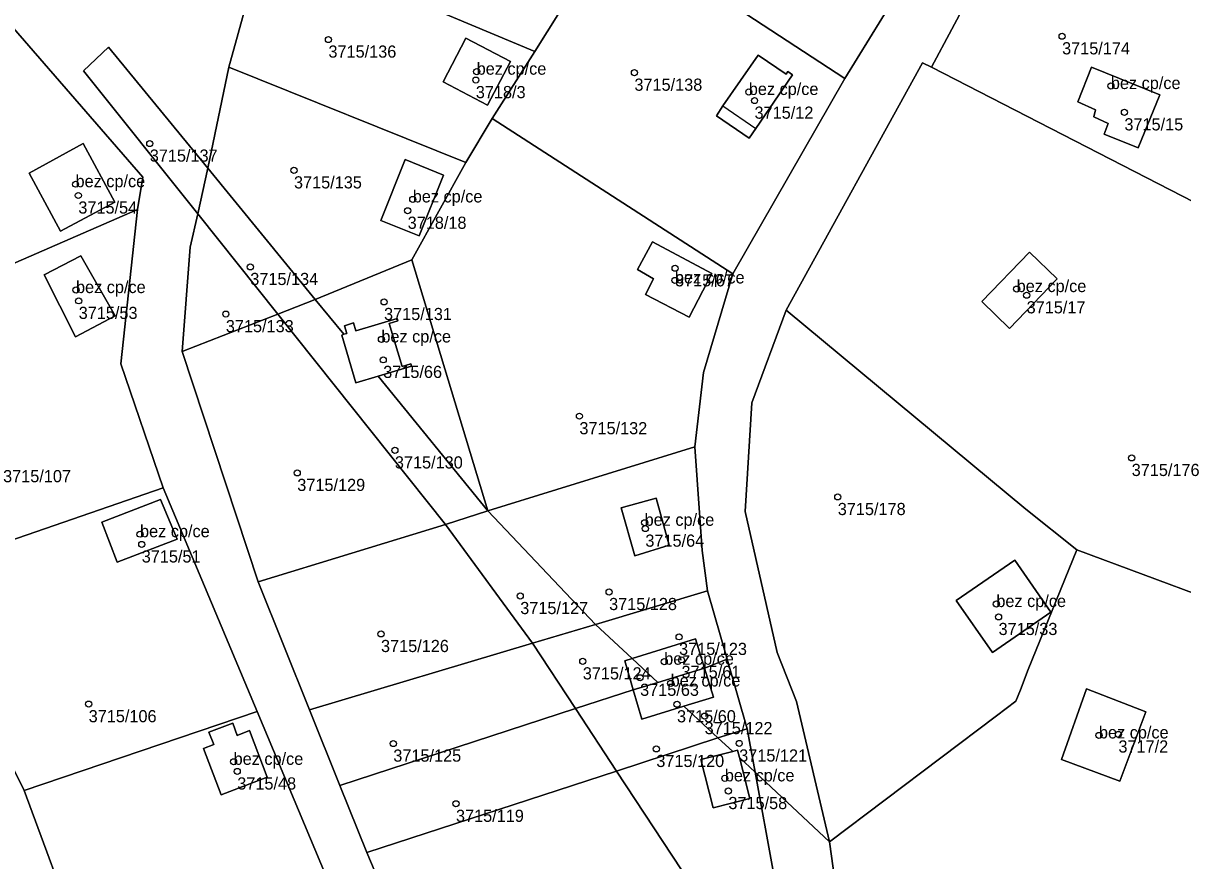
# Model space of a CAD drawing. Extents: x -878211 to -870363, y -1058464 to -1052522.
# Drawn here: x -874257.5 to -874162.2, y -1054827.4 to -1054758.5 of the extents above; entities that cross this region are included whole.
import ezdxf

# ---------------------------------------------------------------- set-up
doc = ezdxf.new("R2010")
doc.units = 0
for name, color, linetype in [('Vrstva 50', 7, 'Continuous'), ('Vrstva 51', 7, 'Continuous'), ('Vrstva 52', 7, 'Continuous')]:
    doc.layers.add(name, color=color, linetype=linetype)

msp = doc.modelspace()

# ---------------------------------------------------------------- linework, layer by layer
at = {"layer": 'Vrstva 50'}
for centre in [(-874172.11, -1054759.57994), (-874232.39, -1054759.84994), (-874220.21, -1054762.48994), (-874220.28, -1054763.17994), (-874207.25, -1054762.56994), (-874197.85, -1054764.15994), (-874168.1, -1054763.66994), (-874197.38, -1054764.86994), (-874166.99, -1054765.82994), (-874247.07, -1054768.39994), (-874235.22, -1054770.59994), (-874253.17, -1054771.73994), (-874252.94, -1054772.66994), (-874225.46, -1054772.98994), (-874225.88, -1054773.91994), (-874238.81, -1054778.53994), (-874203.91, -1054778.64994), (-874203.92, -1054779.64994), (-874253.13, -1054780.43994), (-874175.84, -1054780.35994), (-874252.91, -1054781.32994), (-874227.82, -1054781.41994), (-874175.02, -1054780.86994), (-874240.82, -1054782.41994), (-874228.04, -1054784.49994), (-874227.89, -1054786.17994), (-874211.77, -1054790.80994), (-874226.93, -1054793.61994), (-874166.39, -1054794.23994), (-874234.95, -1054795.46994), (-874190.54, -1054797.44994), (-874206.41, -1054799.56994), (-874247.87, -1054800.50994), (-874206.35, -1054800.04994), (-874247.73, -1054801.34994), (-874209.33, -1054805.25994), (-874216.63, -1054805.58994), (-874177.51, -1054806.24994), (-874177.33, -1054807.30994), (-874228.07, -1054808.70994), (-874203.58, -1054808.94994), (-874211.49, -1054810.95994), (-874204.8, -1054810.98994), (-874203.38, -1054810.83994), (-874206.78, -1054812.30994), (-874204.27, -1054812.77994), (-874252.09, -1054814.47994), (-874203.75, -1054814.48994), (-874201.48, -1054815.45994), (-874227.06, -1054817.71994), (-874198.64, -1054817.70994), (-874169.08, -1054817.04994), (-874167.48, -1054816.96994), (-874205.45, -1054818.15994), (-874240.18, -1054819.21994), (-874239.88, -1054820.00994), (-874199.82, -1054820.57994), (-874199.53, -1054821.61994), (-874221.91, -1054822.66994)]:
    msp.add_circle(centre, 0.25, dxfattribs=at)
at = {"layer": 'Vrstva 51'}
for points in [[(-874224.55, -1054837.74), (-874229.24, -1054826.68), (-874231.45, -1054821.17), (-874233.94, -1054814.96), (-874238.16, -1054804.43), (-874244.42, -1054785.5), (-874243.75, -1054776.93), (-874243.13, -1054774.17), (-874252.52, -1054762.41), (-874250.45, -1054760.47), (-874242.31, -1054770.41), (-874240.58, -1054762.12), (-874237.63, -1054751.51), (-874236.06, -1054746.16), (-874234.67, -1054742.82), (-874231.08, -1054736.32), (-874221.67, -1054721.07), (-874213.29, -1054707.67)], [(-874180.85, -1054748.23), (-874189.97, -1054763.06), (-874199.17, -1054779.12), (-874201.56, -1054787.22), (-874202.28, -1054793.34), (-874201.67, -1054801.86), (-874201.24, -1054805.17), (-874199.63, -1054810.79), (-874197.99, -1054816.52), (-874197.33, -1054820.07), (-874191.23, -1054825.79), (-874193.92, -1054814.27), (-874195.52, -1054810.24), (-874198.16, -1054798.65), (-874197.61, -1054789.72), (-874194.79, -1054782.09), (-874183.59, -1054761.77), (-874182.84, -1054762.12), (-874177.84, -1054752.71)], [(-874265.13, -1054751), (-874247.63, -1054771.16), (-874248.08, -1054773.81), (-874249.44, -1054786.52), (-874245.97, -1054796.7), (-874238.24, -1054815.08), (-874230.47, -1054833.67), (-874222.7, -1054851.96), (-874214.92, -1054870.41), (-874208.26, -1054886.42), (-874214.14, -1054895.35), (-874205.83, -1054886.09)]]:
    msp.add_lwpolyline(points, dxfattribs=at)
for points in [[(-874208.84, -1054750.69), (-874189.97, -1054763.06), (-874180.85, -1054748.23), (-874200.38, -1054735.33)], [(-874231.08, -1054736.32), (-874234.67, -1054742.82), (-874236.06, -1054746.16), (-874237.63, -1054751.51), (-874215.44, -1054760.83), (-874209.36, -1054751.11), (-874208.84, -1054750.69)], [(-874175.75, -1054749.15), (-874177.84, -1054752.71), (-874182.84, -1054762.12), (-874156.35, -1054775.75), (-874152.15, -1054761.4)], [(-874189.97, -1054763.06), (-874208.84, -1054750.69), (-874209.36, -1054751.11), (-874215.44, -1054760.83), (-874218.93, -1054766.34), (-874199.17, -1054779.12)], [(-874248.08, -1054773.81), (-874247.63, -1054771.16), (-874265.13, -1054751), (-874268.09, -1054751.36), (-874279.07, -1054771.67), (-874281.02, -1054776.09), (-874277.65, -1054775.99), (-874273.64, -1054784.95)], [(-874215.44, -1054760.83), (-874237.63, -1054751.51), (-874240.58, -1054762.12), (-874221.1, -1054769.95), (-874218.93, -1054766.34)], [(-874222.96, -1054763.33), (-874221.11, -1054759.75), (-874217.44, -1054761.66), (-874219.31, -1054765.25)], [(-874222.96, -1054763.33), (-874219.31, -1054765.25), (-874217.44, -1054761.66), (-874221.11, -1054759.75)], [(-874242.31, -1054770.41), (-874250.45, -1054760.47), (-874252.52, -1054762.41), (-874243.13, -1054774.17)], [(-874197.26, -1054767.16), (-874194.27, -1054762.75), (-874194.64, -1054762.49), (-874194.78, -1054762.7), (-874197.09, -1054761.13), (-874199.99, -1054765.3), (-874200.51, -1054766.12), (-874197.83, -1054767.95)], [(-874197.26, -1054767.16), (-874197.83, -1054767.95), (-874200.51, -1054766.12), (-874199.99, -1054765.3), (-874197.09, -1054761.13), (-874194.78, -1054762.7), (-874194.64, -1054762.49), (-874194.27, -1054762.75)], [(-874221.1, -1054769.95), (-874240.58, -1054762.12), (-874242.31, -1054770.41), (-874233.47, -1054781.21), (-874225.55, -1054777.95)], [(-874175.1, -1054798.44), (-874170.91, -1054801.8), (-874160.01, -1054805.85), (-874149.95, -1054778.93), (-874156.35, -1054775.75), (-874182.84, -1054762.12), (-874183.59, -1054761.77), (-874194.79, -1054782.09)], [(-874169.36, -1054765.64), (-874170.82, -1054764.96), (-874169.7, -1054762.11), (-874164.08, -1054764.39), (-874165.86, -1054768.75), (-874168.66, -1054767.63), (-874168.31, -1054766.75), (-874169.5, -1054766.21)], [(-874169.36, -1054765.64), (-874169.5, -1054766.21), (-874168.31, -1054766.75), (-874168.66, -1054767.63), (-874165.86, -1054768.75), (-874164.08, -1054764.39), (-874169.7, -1054762.11), (-874170.82, -1054764.96)], [(-874199.17, -1054779.12), (-874218.93, -1054766.34), (-874221.1, -1054769.95), (-874225.55, -1054777.95), (-874219.29, -1054798.58), (-874202.28, -1054793.34), (-874201.56, -1054787.22)], [(-874249.95, -1054773.23), (-874252.53, -1054768.39), (-874256.99, -1054770.84), (-874254.4, -1054775.59)], [(-874249.95, -1054773.23), (-874254.4, -1054775.59), (-874256.99, -1054770.84), (-874252.53, -1054768.39)], [(-874224.94, -1054775.98), (-874228.09, -1054774.72), (-874226.09, -1054769.71), (-874222.94, -1054771.01)], [(-874224.94, -1054775.98), (-874222.94, -1054771.01), (-874226.09, -1054769.71), (-874228.09, -1054774.72)], [(-874243.13, -1054774.17), (-874236.54, -1054782.43), (-874233.47, -1054781.21), (-874242.31, -1054770.41)], [(-874248.08, -1054773.81), (-874273.64, -1054784.95), (-874268.5, -1054797.3), (-874265.42, -1054803.41), (-874245.97, -1054796.7), (-874249.44, -1054786.52)], [(-874236.54, -1054782.43), (-874243.13, -1054774.17), (-874243.75, -1054776.93), (-874244.42, -1054785.5)], [(-874206.99, -1054778.75), (-874205.76, -1054776.47), (-874200.88, -1054779.08), (-874202.76, -1054782.68), (-874206.35, -1054780.81), (-874205.67, -1054779.51)], [(-874206.99, -1054778.75), (-874205.67, -1054779.51), (-874206.35, -1054780.81), (-874202.76, -1054782.68), (-874200.88, -1054779.08), (-874205.76, -1054776.47)], [(-874174.79, -1054777.32), (-874172.51, -1054779.53), (-874176.44, -1054783.6), (-874178.7, -1054781.37)], [(-874174.79, -1054777.32), (-874178.7, -1054781.37), (-874176.44, -1054783.6), (-874172.51, -1054779.53)], [(-874253.18, -1054784.28), (-874255.75, -1054779.2), (-874252.74, -1054777.62), (-874249.9, -1054782.56)], [(-874253.18, -1054784.28), (-874249.9, -1054782.56), (-874252.74, -1054777.62), (-874255.75, -1054779.2)], [(-874230.34, -1054783.15), (-874230.15, -1054783.79), (-874226.74, -1054782.77), (-874226.68, -1054782.96), (-874227.4, -1054783.18), (-874226.34, -1054786.72), (-874225.62, -1054786.51), (-874225.57, -1054786.7), (-874228.3, -1054787.52), (-874219.29, -1054798.58), (-874225.55, -1054777.95), (-874233.47, -1054781.21), (-874231.12, -1054784.08), (-874230.87, -1054784.01), (-874231.06, -1054783.37)], [(-874231.12, -1054784.08), (-874233.47, -1054781.21), (-874236.54, -1054782.43), (-874222.76, -1054799.71), (-874219.29, -1054798.58), (-874228.3, -1054787.52), (-874230.13, -1054788.06), (-874231.3, -1054784.14)], [(-874194.79, -1054782.09), (-874197.61, -1054789.72), (-874198.16, -1054798.65), (-874195.52, -1054810.24), (-874193.92, -1054814.27), (-874191.23, -1054825.79), (-874177.5, -1054815.44), (-874175.9, -1054814.23), (-874175.52, -1054813.3), (-874174.9, -1054811.62), (-874170.91, -1054801.8), (-874175.1, -1054798.44)], [(-874222.76, -1054799.71), (-874236.54, -1054782.43), (-874244.42, -1054785.5), (-874238.16, -1054804.43)], [(-874228.3, -1054787.52), (-874225.57, -1054786.7), (-874225.62, -1054786.51), (-874226.34, -1054786.72), (-874227.4, -1054783.18), (-874226.68, -1054782.96), (-874226.74, -1054782.77), (-874230.15, -1054783.79), (-874230.34, -1054783.15), (-874231.06, -1054783.37), (-874230.87, -1054784.01), (-874231.12, -1054784.08), (-874231.3, -1054784.14), (-874230.13, -1054788.06)], [(-874210.46, -1054807.93), (-874201.24, -1054805.17), (-874201.67, -1054801.86), (-874202.28, -1054793.34), (-874219.29, -1054798.58)], [(-874265.42, -1054803.41), (-874260.52, -1054815.3), (-874257.38, -1054821.58), (-874238.24, -1054815.08), (-874245.97, -1054796.7)], [(-874205.45, -1054797.54), (-874208.35, -1054798.34), (-874207.22, -1054802.29), (-874204.39, -1054801.41)], [(-874205.45, -1054797.54), (-874204.39, -1054801.41), (-874207.22, -1054802.29), (-874208.35, -1054798.34)], [(-874244.83, -1054800.91), (-874246.19, -1054797.67), (-874251.01, -1054799.53), (-874249.75, -1054802.8)], [(-874244.83, -1054800.91), (-874249.75, -1054802.8), (-874251.01, -1054799.53), (-874246.19, -1054797.67)], [(-874219.29, -1054798.58), (-874222.76, -1054799.71), (-874215.62, -1054809.48), (-874210.46, -1054807.93)], [(-874238.16, -1054804.43), (-874233.94, -1054814.96), (-874215.62, -1054809.48), (-874222.76, -1054799.71)], [(-874160.01, -1054805.85), (-874170.91, -1054801.8), (-874174.9, -1054811.62), (-874175.52, -1054813.3), (-874175.9, -1054814.23), (-874177.5, -1054815.44), (-874191.23, -1054825.79), (-874189.93, -1054835.07), (-874177.39, -1054851.99), (-874137.55, -1054815.13), (-874145.96, -1054811.66)], [(-874173.04, -1054806.92), (-874177.84, -1054810.23), (-874180.8, -1054805.96), (-874176, -1054802.64)], [(-874173.04, -1054806.92), (-874176, -1054802.64), (-874180.8, -1054805.96), (-874177.84, -1054810.23)], [(-874202.22, -1054809.12), (-874201.48, -1054811.51), (-874199.63, -1054810.79), (-874201.24, -1054805.17), (-874210.46, -1054807.93), (-874207.44, -1054810.72)], [(-874207.34, -1054813.31), (-874208.04, -1054810.91), (-874207.44, -1054810.72), (-874210.46, -1054807.93), (-874215.62, -1054809.48), (-874212.09, -1054814.85)], [(-874212.09, -1054814.85), (-874215.62, -1054809.48), (-874233.94, -1054814.96), (-874231.45, -1054821.17)], [(-874207.44, -1054810.72), (-874205.32, -1054812.69), (-874201.48, -1054811.51), (-874202.22, -1054809.12)], [(-874207.44, -1054810.72), (-874208.04, -1054810.91), (-874207.34, -1054813.31), (-874205.32, -1054812.69)], [(-874199.63, -1054810.79), (-874201.48, -1054811.51), (-874200.74, -1054813.9), (-874203.19, -1054814.65), (-874200.39, -1054817.25), (-874197.99, -1054816.52)], [(-874205.32, -1054812.69), (-874207.34, -1054813.31), (-874206.65, -1054815.72), (-874203.19, -1054814.65), (-874200.74, -1054813.9), (-874201.48, -1054811.51)], [(-874206.65, -1054815.72), (-874207.34, -1054813.31), (-874212.09, -1054814.85), (-874208.71, -1054819.98), (-874200.39, -1054817.25), (-874203.19, -1054814.65)], [(-874165.23, -1054815.1), (-874170.11, -1054813.22), (-874172.15, -1054819.02), (-874167.36, -1054820.81)], [(-874165.23, -1054815.1), (-874167.36, -1054820.81), (-874172.15, -1054819.02), (-874170.11, -1054813.22)], [(-874270.63, -1054841.75), (-874252.82, -1054833.96), (-874257.38, -1054821.58), (-874260.52, -1054815.3), (-874278.56, -1054822.87)], [(-874238.24, -1054815.08), (-874257.38, -1054821.58), (-874252.82, -1054833.96), (-874249.59, -1054840.32), (-874230.47, -1054833.67)], [(-874231.45, -1054821.17), (-874229.24, -1054826.68), (-874208.71, -1054819.98), (-874212.09, -1054814.85)], [(-874241.81, -1054817.81), (-874242.66, -1054818.14), (-874241.21, -1054821.93), (-874237.43, -1054820.47), (-874238.87, -1054816.66), (-874239.88, -1054817.05), (-874240.25, -1054816.05), (-874242.21, -1054816.79)], [(-874241.81, -1054817.81), (-874242.21, -1054816.79), (-874240.25, -1054816.05), (-874239.88, -1054817.05), (-874238.87, -1054816.66), (-874237.43, -1054820.47), (-874241.21, -1054821.93), (-874242.66, -1054818.14)], [(-874199.17, -1054818.37), (-874198.77, -1054818.27), (-874198.61, -1054818.88), (-874197.33, -1054820.07), (-874197.99, -1054816.52), (-874200.39, -1054817.25)], [(-874200.78, -1054823), (-874201.78, -1054819.02), (-874199.17, -1054818.37), (-874200.39, -1054817.25), (-874208.71, -1054819.98), (-874201.84, -1054830.43), (-874195.81, -1054828.34), (-874197.33, -1054820.07), (-874198.61, -1054818.88), (-874197.76, -1054822.24)], [(-874198.61, -1054818.88), (-874198.77, -1054818.27), (-874199.17, -1054818.37), (-874201.78, -1054819.02), (-874200.78, -1054823), (-874197.76, -1054822.24)], [(-874201.84, -1054830.43), (-874208.71, -1054819.98), (-874229.24, -1054826.68), (-874224.55, -1054837.74)], [(-874197.33, -1054820.07), (-874195.81, -1054828.34), (-874192.14, -1054839.98), (-874183.57, -1054851.44), (-874183.19, -1054851.98), (-874180.12, -1054856.04), (-874177.39, -1054851.99), (-874189.93, -1054835.07), (-874191.23, -1054825.79)]]:
    msp.add_lwpolyline(points, close=True, dxfattribs=at)
at = {"layer": 'Vrstva 52'}
for points in [[(-874219.31, -1054765.25), (-874217.44, -1054761.66), (-874221.11, -1054759.75), (-874222.96, -1054763.33)], [(-874197.09, -1054761.13), (-874199.99, -1054765.3), (-874197.26, -1054767.16), (-874194.27, -1054762.75), (-874194.64, -1054762.49), (-874194.78, -1054762.7)], [(-874169.7, -1054762.11), (-874170.82, -1054764.96), (-874169.36, -1054765.64), (-874169.5, -1054766.21), (-874168.31, -1054766.75), (-874168.66, -1054767.63), (-874165.86, -1054768.75), (-874164.08, -1054764.39)], [(-874252.53, -1054768.39), (-874256.99, -1054770.84), (-874254.4, -1054775.59), (-874249.95, -1054773.23)], [(-874228.09, -1054774.72), (-874224.94, -1054775.98), (-874222.94, -1054771.01), (-874226.09, -1054769.71)], [(-874206.99, -1054778.75), (-874205.67, -1054779.51), (-874206.35, -1054780.81), (-874202.76, -1054782.68), (-874200.88, -1054779.08), (-874205.76, -1054776.47)], [(-874178.7, -1054781.37), (-874176.44, -1054783.6), (-874172.51, -1054779.53), (-874174.79, -1054777.32)], [(-874252.74, -1054777.62), (-874255.75, -1054779.2), (-874253.18, -1054784.28), (-874249.9, -1054782.56)], [(-874231.3, -1054784.14), (-874230.13, -1054788.06), (-874228.3, -1054787.52), (-874225.57, -1054786.7), (-874225.62, -1054786.51), (-874226.34, -1054786.72), (-874227.4, -1054783.18), (-874226.68, -1054782.96), (-874226.74, -1054782.77), (-874230.15, -1054783.79), (-874230.34, -1054783.15), (-874231.06, -1054783.37), (-874230.87, -1054784.01), (-874231.12, -1054784.08)], [(-874205.45, -1054797.54), (-874208.35, -1054798.34), (-874207.22, -1054802.29), (-874204.39, -1054801.41)], [(-874251.01, -1054799.53), (-874249.75, -1054802.8), (-874244.83, -1054800.91), (-874246.19, -1054797.67)], [(-874176, -1054802.64), (-874180.8, -1054805.96), (-874177.84, -1054810.23), (-874173.04, -1054806.92)], [(-874202.22, -1054809.12), (-874207.44, -1054810.72), (-874208.04, -1054810.91), (-874207.34, -1054813.31), (-874205.32, -1054812.69), (-874201.48, -1054811.51)], [(-874207.34, -1054813.31), (-874206.65, -1054815.72), (-874203.19, -1054814.65), (-874200.74, -1054813.9), (-874201.48, -1054811.51), (-874205.32, -1054812.69)], [(-874170.11, -1054813.22), (-874172.15, -1054819.02), (-874167.36, -1054820.81), (-874165.23, -1054815.1)], [(-874242.66, -1054818.14), (-874241.21, -1054821.93), (-874237.43, -1054820.47), (-874238.87, -1054816.66), (-874239.88, -1054817.05), (-874240.25, -1054816.05), (-874242.21, -1054816.79), (-874241.81, -1054817.81)], [(-874200.78, -1054823), (-874197.76, -1054822.24), (-874198.61, -1054818.88), (-874198.77, -1054818.27), (-874199.17, -1054818.37), (-874201.78, -1054819.02)]]:
    msp.add_lwpolyline(points, close=True, dxfattribs=at)

# ---------------------------------------------------------------- texts
at = {"layer": 'Vrstva 50'}
for s, p in [('3715/136', (-874232.39, -1054761.339)), ('3715/174', (-874172.11, -1054761.069)), ('bez cp/ce', (-874220.21, -1054762.74)), ('3715/138', (-874207.25, -1054764.059)), ('bez cp/ce', (-874168.1, -1054763.919)), ('3718/3', (-874220.28, -1054764.669)), ('bez cp/ce', (-874197.85, -1054764.409)), ('3715/12', (-874197.38, -1054766.359)), ('3715/15', (-874166.99, -1054767.319)), ('3715/137', (-874247.07, -1054769.889)), ('bez cp/ce', (-874253.17, -1054771.99)), ('3715/135', (-874235.22, -1054772.089)), ('bez cp/ce', (-874225.46, -1054773.24)), ('3715/54', (-874252.94, -1054774.159)), ('3718/18', (-874225.88, -1054775.409)), ('3715/134', (-874238.81, -1054780.029)), ('3715/67', (-874203.91, -1054780.139)), ('bez cp/ce', (-874203.92, -1054779.899)), ('bez cp/ce', (-874253.13, -1054780.69)), ('bez cp/ce', (-874175.84, -1054780.61)), ('3715/17', (-874175.02, -1054782.359)), ('3715/53', (-874252.91, -1054782.819)), ('3715/131', (-874227.82, -1054782.909)), ('3715/133', (-874240.82, -1054783.909)), ('bez cp/ce', (-874228.04, -1054784.75)), ('3715/66', (-874227.89, -1054787.669)), ('3715/132', (-874211.77, -1054792.299)), ('3715/130', (-874226.93, -1054795.109)), ('3715/176', (-874166.39, -1054795.729)), ('3715/107', (-874259.12, -1054796.239)), ('3715/129', (-874234.95, -1054796.959)), ('3715/178', (-874190.54, -1054798.939)), ('bez cp/ce', (-874206.41, -1054799.82)), ('bez cp/ce', (-874247.87, -1054800.76)), ('3715/64', (-874206.35, -1054801.539)), ('3715/51', (-874247.73, -1054802.839)), ('3715/127', (-874216.63, -1054807.079)), ('3715/128', (-874209.33, -1054806.749)), ('bez cp/ce', (-874177.51, -1054806.5)), ('3715/33', (-874177.33, -1054808.799)), ('3715/126', (-874228.07, -1054810.199)), ('3715/123', (-874203.58, -1054810.439)), ('bez cp/ce', (-874204.8, -1054811.24)), ('3715/124', (-874211.49, -1054812.449)), ('3715/61', (-874203.38, -1054812.329)), ('3715/63', (-874206.78, -1054813.799)), ('bez cp/ce', (-874204.27, -1054813.03)), ('3715/106', (-874252.09, -1054815.969)), ('3715/60', (-874203.75, -1054815.979)), ('3715/122', (-874201.48, -1054816.949)), ('bez cp/ce', (-874169.08, -1054817.3)), ('3717/2', (-874167.48, -1054818.459)), ('bez cp/ce', (-874240.18, -1054819.47)), ('3715/125', (-874227.06, -1054819.209)), ('3715/121', (-874198.64, -1054819.199)), ('3715/120', (-874205.45, -1054819.649)), ('bez cp/ce', (-874199.82, -1054820.83)), ('3715/48', (-874239.88, -1054821.499)), ('3715/58', (-874199.53, -1054823.109)), ('3715/119', (-874221.91, -1054824.159))]:
    msp.add_text(s, height=0.999996, dxfattribs=at).set_placement(p)

doc.saveas('drawing.dxf')
